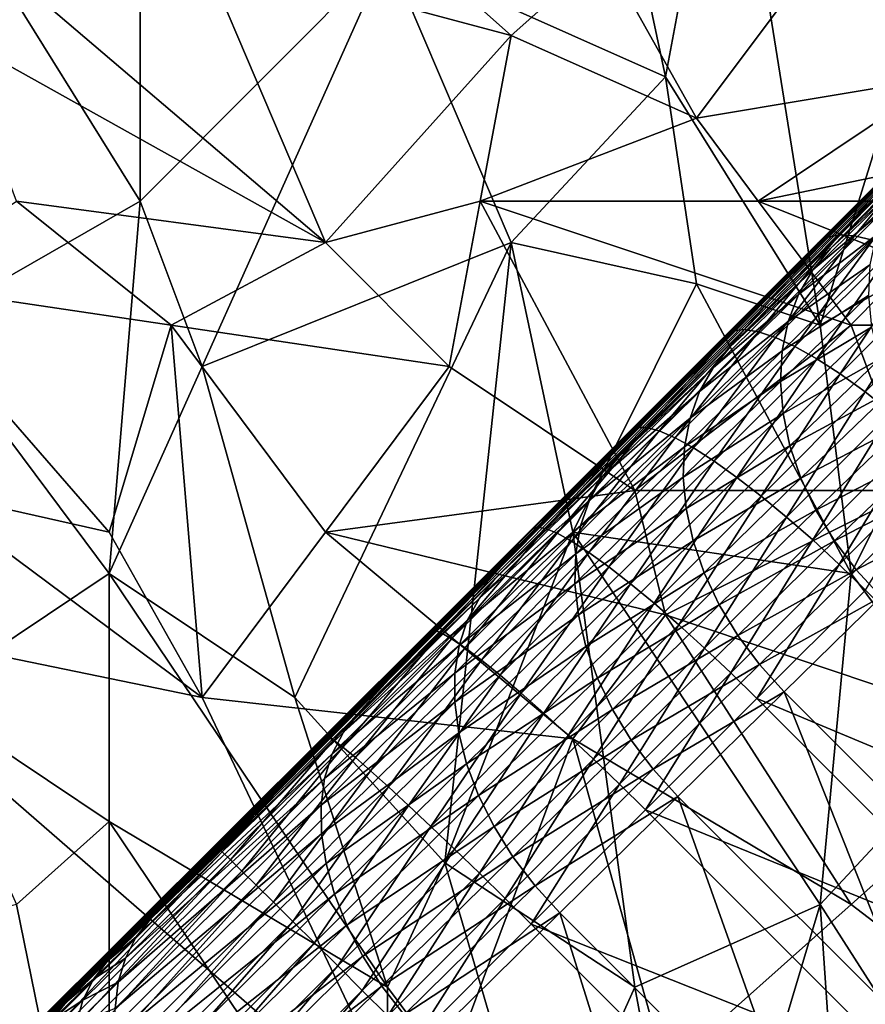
# Model space of a CAD drawing. Extents: x -0.3 to 0.3, y -0.266 to 0.266.
# Tile 302 of 430: x 0.081 to 0.117, y 0.078 to 0.12. Entities that reach past the tile are written whole.
import ezdxf

# ---------------------------------------------------------------- set-up
doc = ezdxf.new("R2010")
doc.units = 0

msp = doc.modelspace()

# ---------------------------------------------------------------- linework, layer by layer
for points in [[(0.062422, 0.058292, 0.651207), (0.098325, 0.094278, 0.707415), (0.153116, 0.149106, 0.661847)], [(0.071184, 0.066945, 0.641935), (0.062422, 0.058292, 0.651207), (0.153116, 0.149106, 0.661847)], [(0.073212, 0.068952, 0.639939), (0.071184, 0.066945, 0.641935), (0.153116, 0.149106, 0.661847)], [(0.0752, 0.070919, 0.637953), (0.073212, 0.068952, 0.639939), (0.153116, 0.149106, 0.661847)], [(0.077147, 0.072845, 0.635977), (0.0752, 0.070919, 0.637953), (0.153116, 0.149106, 0.661847)], [(0.079052, 0.07473, 0.634012), (0.077147, 0.072845, 0.635977), (0.153116, 0.149106, 0.661847)], [(0.080917, 0.076574, 0.63206), (0.079052, 0.07473, 0.634012), (0.153116, 0.149106, 0.661847)], [(0.082743, 0.078379, 0.630117), (0.080917, 0.076574, 0.63206), (0.153116, 0.149106, 0.661847)], [(0.08453, 0.080147, 0.628184), (0.082743, 0.078379, 0.630117), (0.153116, 0.149106, 0.661847)], [(0.086383, 0.081978, 0.626145), (0.08453, 0.080147, 0.628184), (0.153116, 0.149106, 0.661847)], [(0.095263, 0.09075, 0.615906), (0.086383, 0.081978, 0.626145), (0.153116, 0.149106, 0.661847)], [(0.101113, 0.096522, 0.608537), (0.095263, 0.09075, 0.615906), (0.153116, 0.149106, 0.661847)], [(0.098325, 0.094278, 0.707415), (0.129371, 0.12534, 0.693811), (0.153116, 0.149106, 0.661847)], [(0.106393, 0.101728, 0.601386), (0.101113, 0.096522, 0.608537), (0.153116, 0.149106, 0.661847)], [(0.111163, 0.106424, 0.594416), (0.106393, 0.101728, 0.601386), (0.153116, 0.149106, 0.661847)], [(0.153116, 0.149106, 0.661847), (0.115452, 0.110642, 0.587633), (0.111163, 0.106424, 0.594416)], [(0.153116, 0.149106, 0.661847), (0.119289, 0.114409, 0.58104), (0.115452, 0.110642, 0.587633)], [(0.202647, 0.143044, 0.584312), (0.167234, 0.106822, 0.684081), (0.089653, 0.029259, 0.659767)], [(0.202647, 0.143044, 0.584312), (0.089653, 0.029259, 0.659767), (0.10117, 0.040994, 0.639939)], [(0.202647, 0.143044, 0.584312), (0.10117, 0.040994, 0.639939), (0.103137, 0.042982, 0.637953)], [(0.202647, 0.143044, 0.584312), (0.103137, 0.042982, 0.637953), (0.105063, 0.044929, 0.635977)], [(0.202647, 0.143044, 0.584312), (0.105063, 0.044929, 0.635977), (0.106947, 0.046834, 0.634012)], [(0.202647, 0.143044, 0.584312), (0.106947, 0.046834, 0.634012), (0.108791, 0.048699, 0.63206)], [(0.202647, 0.143044, 0.584312), (0.108791, 0.048699, 0.63206), (0.110597, 0.050525, 0.630117)], [(0.202647, 0.143044, 0.584312), (0.110597, 0.050525, 0.630117), (0.112365, 0.052313, 0.628184)], [(0.202647, 0.143044, 0.584312), (0.112365, 0.052313, 0.628184), (0.114196, 0.054165, 0.626145)], [(0.202647, 0.143044, 0.584312), (0.114196, 0.054165, 0.626145), (0.122968, 0.063045, 0.615906)], [(0.111042, 0.132125, 0.76699), (0.105756, 0.130356, 0.766397), (0.108399, 0.117973, 0.76665)], [(0.108399, 0.117973, 0.76665), (0.115006, 0.107359, 0.767341), (0.111042, 0.132125, 0.76699)], [(0.115006, 0.107359, 0.767341), (0.121613, 0.128587, 0.768198), (0.111042, 0.132125, 0.76699)], [(0.108399, 0.117973, 0.76665), (0.105756, 0.130356, 0.766397), (0.096507, 0.12328, 0.765375)], [(0.115006, 0.107359, 0.767341), (0.124256, 0.112666, 0.768424), (0.121613, 0.128587, 0.768198)], [(0.085935, 0.126818, 0.764172), (0.079328, 0.12328, 0.763384), (0.085935, 0.112666, 0.764222)], [(0.085935, 0.112666, 0.764222), (0.096507, 0.12328, 0.765375), (0.085935, 0.126818, 0.764172)], [(0.101792, 0.119742, 0.710374), (0.088578, 0.12328, 0.710413), (0.093864, 0.126818, 0.710865)], [(0.105756, 0.12328, 0.710731), (0.101792, 0.119742, 0.710374), (0.093864, 0.126818, 0.710865)], [(0.115006, 0.12328, 0.710762), (0.121613, 0.126818, 0.711023), (0.120292, 0.117973, 0.710269)], [(0.098325, 0.094278, 0.707415), (0.114887, 0.110845, 0.702836), (0.129371, 0.12534, 0.693811)], [(0.114887, 0.110845, 0.702836), (0.122371, 0.118334, 0.698878), (0.129371, 0.12534, 0.693811)], [(0.076685, 0.107359, 0.763164), (0.085935, 0.112666, 0.764222), (0.079328, 0.12328, 0.763384)], [(0.078007, 0.119742, 0.710002), (0.079328, 0.12328, 0.71025), (0.093864, 0.110897, 0.709713)], [(0.093864, 0.110897, 0.709713), (0.079328, 0.12328, 0.71025), (0.088578, 0.12328, 0.710413)], [(0.088578, 0.10559, 0.764497), (0.096507, 0.12328, 0.765375), (0.085935, 0.112666, 0.764222)], [(0.093864, 0.110897, 0.709713), (0.088578, 0.12328, 0.710413), (0.101792, 0.119742, 0.710374)], [(0.088578, 0.10559, 0.764497), (0.101792, 0.110897, 0.765897), (0.096507, 0.12328, 0.765375)], [(0.101792, 0.110897, 0.765897), (0.108399, 0.117973, 0.76665), (0.096507, 0.12328, 0.765375)], [(0.101792, 0.119742, 0.710374), (0.105756, 0.12328, 0.710731), (0.109721, 0.116204, 0.710161)], [(0.115006, 0.12328, 0.710762), (0.109721, 0.116204, 0.710161), (0.105756, 0.12328, 0.710731)], [(0.120292, 0.117973, 0.710269), (0.109721, 0.116204, 0.710161), (0.115006, 0.12328, 0.710762)], [(0.08065, 0.112666, 0.709669), (0.078007, 0.119742, 0.710002), (0.093864, 0.110897, 0.709713)], [(0.100471, 0.112666, 0.709868), (0.093864, 0.110897, 0.709713), (0.101792, 0.119742, 0.710374)], [(0.100471, 0.112666, 0.709868), (0.101792, 0.119742, 0.710374), (0.109721, 0.116204, 0.710161)], [(0.114887, 0.110845, 0.702836), (0.118692, 0.114652, 0.700995), (0.122371, 0.118334, 0.698878)], [(0.101792, 0.110897, 0.765897), (0.109721, 0.109128, 0.766768), (0.108399, 0.117973, 0.76665)], [(0.108399, 0.117973, 0.76665), (0.109721, 0.109128, 0.766768), (0.115006, 0.107359, 0.767341)], [(0.112363, 0.112666, 0.709921), (0.109721, 0.116204, 0.710161), (0.120292, 0.117973, 0.710269)], [(0.112363, 0.112666, 0.709921), (0.120292, 0.117973, 0.710269), (0.129542, 0.116204, 0.709996)], [(0.100471, 0.112666, 0.709868), (0.109721, 0.116204, 0.710161), (0.112363, 0.112666, 0.709921)], [(0.112363, 0.112666, 0.709921), (0.129542, 0.116204, 0.709996), (0.130863, 0.112666, 0.709759)], [(0.115813, 0.11122, 0.705803), (0.119144, 0.114973, 0.702463), (0.115281, 0.111107, 0.704332)], [(0.115281, 0.111107, 0.704332), (0.119144, 0.114973, 0.702463), (0.118692, 0.114652, 0.700995)], [(0.116474, 0.111181, 0.707223), (0.119734, 0.115143, 0.703906), (0.115813, 0.11122, 0.705803)], [(0.115813, 0.11122, 0.705803), (0.119734, 0.115143, 0.703906), (0.119144, 0.114973, 0.702463)], [(0.117254, 0.110992, 0.708568), (0.120452, 0.11516, 0.705299), (0.116474, 0.111181, 0.707223)], [(0.116474, 0.111181, 0.707223), (0.120452, 0.11516, 0.705299), (0.119734, 0.115143, 0.703906)], [(0.115281, 0.111107, 0.704332), (0.118692, 0.114652, 0.700995), (0.114887, 0.110845, 0.702836)], [(0.118495, 0.113461, 0.580075), (0.115452, 0.110642, 0.587633), (0.119289, 0.114409, 0.58104)], [(0.11786, 0.112384, 0.579126), (0.114688, 0.109723, 0.586617), (0.118495, 0.113461, 0.580075)], [(0.118495, 0.113461, 0.580075), (0.114688, 0.109723, 0.586617), (0.115452, 0.110642, 0.587633)], [(0.075364, 0.109128, 0.70951), (0.08065, 0.112666, 0.709669), (0.087257, 0.107359, 0.709523)], [(0.076685, 0.107359, 0.763164), (0.084614, 0.096745, 0.764065), (0.085935, 0.112666, 0.764222)], [(0.087257, 0.107359, 0.709523), (0.08065, 0.112666, 0.709669), (0.093864, 0.110897, 0.709713)], [(0.084614, 0.096745, 0.764065), (0.088578, 0.10559, 0.764497), (0.085935, 0.112666, 0.764222)], [(0.093864, 0.110897, 0.709713), (0.100471, 0.112666, 0.709868), (0.099149, 0.10559, 0.709554)], [(0.107078, 0.100283, 0.709441), (0.099149, 0.10559, 0.709554), (0.100471, 0.112666, 0.709868)], [(0.100471, 0.112666, 0.709868), (0.112363, 0.112666, 0.709921), (0.116328, 0.107359, 0.709654)], [(0.107078, 0.100283, 0.709441), (0.100471, 0.112666, 0.709868), (0.116328, 0.107359, 0.709654)], [(0.125577, 0.107359, 0.709595), (0.112363, 0.112666, 0.709921), (0.130863, 0.112666, 0.709759)], [(0.116328, 0.107359, 0.709654), (0.112363, 0.112666, 0.709921), (0.125577, 0.107359, 0.709595)], [(0.116328, 0.096745, 0.767405), (0.124256, 0.112666, 0.768424), (0.115006, 0.107359, 0.767341)], [(0.121613, 0.089669, 0.767942), (0.124256, 0.112666, 0.768424), (0.116328, 0.096745, 0.767405)], [(0.117398, 0.111199, 0.578212), (0.114082, 0.108675, 0.585618), (0.11786, 0.112384, 0.579126)], [(0.11786, 0.112384, 0.579126), (0.114082, 0.108675, 0.585618), (0.114688, 0.109723, 0.586617)], [(0.112368, 0.107074, 0.708855), (0.115813, 0.11122, 0.705803), (0.111761, 0.107168, 0.707413)], [(0.111761, 0.107168, 0.707413), (0.115813, 0.11122, 0.705803), (0.115281, 0.111107, 0.704332)], [(0.112368, 0.107074, 0.708855), (0.116474, 0.111181, 0.707223), (0.115813, 0.11122, 0.705803)], [(0.113094, 0.106832, 0.710221), (0.116474, 0.111181, 0.707223), (0.112368, 0.107074, 0.708855)], [(0.113094, 0.106832, 0.710221), (0.117254, 0.110992, 0.708568), (0.116474, 0.111181, 0.707223)], [(0.117129, 0.109935, 0.577351), (0.113645, 0.107515, 0.584655), (0.117398, 0.111199, 0.578212)], [(0.117398, 0.111199, 0.578212), (0.113645, 0.107515, 0.584655), (0.114082, 0.108675, 0.585618)], [(0.099149, 0.10559, 0.709554), (0.087257, 0.107359, 0.709523), (0.093864, 0.110897, 0.709713)], [(0.092542, 0.091438, 0.764859), (0.101792, 0.110897, 0.765897), (0.088578, 0.10559, 0.764497)], [(0.098961, 0.084362, 0.765461), (0.101792, 0.110897, 0.765897), (0.092542, 0.091438, 0.764859)], [(0.098325, 0.094278, 0.707415), (0.106881, 0.102836, 0.705686), (0.114887, 0.110845, 0.702836)], [(0.098961, 0.084362, 0.765461), (0.104435, 0.098514, 0.766122), (0.101792, 0.110897, 0.765897)], [(0.104435, 0.098514, 0.766122), (0.109721, 0.109128, 0.766768), (0.101792, 0.110897, 0.765897)], [(0.106881, 0.102836, 0.705686), (0.110952, 0.106908, 0.7044), (0.114887, 0.110845, 0.702836)], [(0.111287, 0.107112, 0.70592), (0.114887, 0.110845, 0.702836), (0.110952, 0.106908, 0.7044)], [(0.111761, 0.107168, 0.707413), (0.115281, 0.111107, 0.704332), (0.111287, 0.107112, 0.70592)], [(0.111287, 0.107112, 0.70592), (0.115281, 0.111107, 0.704332), (0.114887, 0.110845, 0.702836)], [(0.11393, 0.106446, 0.711487), (0.117254, 0.110992, 0.708568), (0.113094, 0.106832, 0.710221)], [(0.11393, 0.106446, 0.711487), (0.118138, 0.110654, 0.709815), (0.117254, 0.110992, 0.708568)], [(0.114688, 0.109723, 0.586617), (0.111163, 0.106424, 0.594416), (0.115452, 0.110642, 0.587633)], [(0.11486, 0.105922, 0.712632), (0.118138, 0.110654, 0.709815), (0.11393, 0.106446, 0.711487)], [(0.11486, 0.105922, 0.712632), (0.119112, 0.110175, 0.710942), (0.118138, 0.110654, 0.709815)], [(0.117068, 0.108619, 0.576562), (0.113386, 0.106265, 0.583742), (0.117129, 0.109935, 0.577351)], [(0.117129, 0.109935, 0.577351), (0.113386, 0.106265, 0.583742), (0.113645, 0.107515, 0.584655)], [(0.115868, 0.105271, 0.713636), (0.119112, 0.110175, 0.710942), (0.11486, 0.105922, 0.712632)], [(0.115868, 0.105271, 0.713636), (0.120158, 0.109562, 0.711931), (0.119112, 0.110175, 0.710942)], [(0.114082, 0.108675, 0.585618), (0.110429, 0.105535, 0.593353), (0.114688, 0.109723, 0.586617)], [(0.114688, 0.109723, 0.586617), (0.110429, 0.105535, 0.593353), (0.111163, 0.106424, 0.594416)], [(0.116937, 0.104502, 0.714482), (0.120158, 0.109562, 0.711931), (0.115868, 0.105271, 0.713636)], [(0.116937, 0.104502, 0.714482), (0.12126, 0.108826, 0.712764), (0.120158, 0.109562, 0.711931)], [(0.076685, 0.100283, 0.709337), (0.075364, 0.109128, 0.70951), (0.084614, 0.098514, 0.709329)], [(0.084614, 0.098514, 0.709329), (0.075364, 0.109128, 0.70951), (0.087257, 0.107359, 0.709523)], [(0.104435, 0.098514, 0.766122), (0.116328, 0.096745, 0.767405), (0.109721, 0.109128, 0.766768)], [(0.109721, 0.109128, 0.766768), (0.116328, 0.096745, 0.767405), (0.115006, 0.107359, 0.767341)], [(0.113645, 0.107515, 0.584655), (0.109852, 0.104516, 0.592308), (0.114082, 0.108675, 0.585618)], [(0.114082, 0.108675, 0.585618), (0.109852, 0.104516, 0.592308), (0.110429, 0.105535, 0.593353)], [(0.117209, 0.107271, 0.575856), (0.11331, 0.104947, 0.582897), (0.117068, 0.108619, 0.576562)], [(0.117068, 0.108619, 0.576562), (0.11331, 0.104947, 0.582897), (0.113386, 0.106265, 0.583742)], [(0.118049, 0.10363, 0.715156), (0.12126, 0.108826, 0.712764), (0.116937, 0.104502, 0.714482)], [(0.076685, 0.091438, 0.763248), (0.084614, 0.096745, 0.764065), (0.076685, 0.107359, 0.763164)], [(0.088578, 0.091438, 0.709277), (0.084614, 0.098514, 0.709329), (0.087257, 0.107359, 0.709523)], [(0.087257, 0.107359, 0.709523), (0.099149, 0.10559, 0.709554), (0.093864, 0.098514, 0.709364)], [(0.088578, 0.091438, 0.709277), (0.087257, 0.107359, 0.709523), (0.093864, 0.098514, 0.709364)], [(0.116328, 0.107359, 0.709654), (0.11897, 0.100283, 0.709441), (0.107078, 0.100283, 0.709441)], [(0.113386, 0.106265, 0.583742), (0.109443, 0.103384, 0.591298), (0.113645, 0.107515, 0.584655)], [(0.113645, 0.107515, 0.584655), (0.109443, 0.103384, 0.591298), (0.109852, 0.104516, 0.592308)], [(0.11897, 0.100283, 0.709441), (0.116328, 0.107359, 0.709654), (0.125577, 0.107359, 0.709595)], [(0.107577, 0.102982, 0.708735), (0.111287, 0.107112, 0.70592), (0.107159, 0.102983, 0.707224)], [(0.107159, 0.102983, 0.707224), (0.111287, 0.107112, 0.70592), (0.110952, 0.106908, 0.7044)], [(0.108129, 0.102834, 0.710195), (0.111761, 0.107168, 0.707413), (0.107577, 0.102982, 0.708735)], [(0.107577, 0.102982, 0.708735), (0.111761, 0.107168, 0.707413), (0.111287, 0.107112, 0.70592)], [(0.108129, 0.102834, 0.710195), (0.112368, 0.107074, 0.708855), (0.111761, 0.107168, 0.707413)], [(0.108804, 0.102541, 0.711577), (0.112368, 0.107074, 0.708855), (0.108129, 0.102834, 0.710195)], [(0.108804, 0.102541, 0.711577), (0.113094, 0.106832, 0.710221), (0.112368, 0.107074, 0.708855)], [(0.117209, 0.107271, 0.575856), (0.113419, 0.103582, 0.582134), (0.11331, 0.104947, 0.582897)], [(0.117544, 0.105909, 0.575243), (0.113419, 0.103582, 0.582134), (0.117209, 0.107271, 0.575856)], [(0.167234, 0.106822, 0.684081), (0.139125, 0.078735, 0.7044), (0.089653, 0.029259, 0.659767)], [(0.107159, 0.102983, 0.707224), (0.110952, 0.106908, 0.7044), (0.106881, 0.102836, 0.705686)], [(0.109592, 0.102107, 0.712858), (0.113094, 0.106832, 0.710221), (0.108804, 0.102541, 0.711577)], [(0.109592, 0.102107, 0.712858), (0.11393, 0.106446, 0.711487), (0.113094, 0.106832, 0.710221)], [(0.110429, 0.105535, 0.593353), (0.106393, 0.101728, 0.601386), (0.111163, 0.106424, 0.594416)], [(0.11331, 0.104947, 0.582897), (0.109209, 0.102159, 0.590342), (0.113386, 0.106265, 0.583742)], [(0.113386, 0.106265, 0.583742), (0.109209, 0.102159, 0.590342), (0.109443, 0.103384, 0.591298)], [(0.110478, 0.101541, 0.714016), (0.11393, 0.106446, 0.711487), (0.109592, 0.102107, 0.712858)], [(0.110478, 0.101541, 0.714016), (0.11486, 0.105922, 0.712632), (0.11393, 0.106446, 0.711487)], [(0.111448, 0.100851, 0.715032), (0.11486, 0.105922, 0.712632), (0.110478, 0.101541, 0.714016)], [(0.111448, 0.100851, 0.715032), (0.115868, 0.105271, 0.713636), (0.11486, 0.105922, 0.712632)], [(0.117544, 0.105909, 0.575243), (0.113712, 0.102197, 0.581467), (0.113419, 0.103582, 0.582134)], [(0.118057, 0.104549, 0.574731), (0.113712, 0.102197, 0.581467), (0.117544, 0.105909, 0.575243)], [(0.084614, 0.096745, 0.764065), (0.092542, 0.091438, 0.764859), (0.088578, 0.10559, 0.764497)], [(0.093864, 0.098514, 0.709364), (0.099149, 0.10559, 0.709554), (0.107078, 0.100283, 0.709441)], [(0.109852, 0.104516, 0.592308), (0.105689, 0.100868, 0.600278), (0.110429, 0.105535, 0.593353)], [(0.110429, 0.105535, 0.593353), (0.105689, 0.100868, 0.600278), (0.106393, 0.101728, 0.601386)], [(0.112486, 0.100051, 0.715889), (0.115868, 0.105271, 0.713636), (0.111448, 0.100851, 0.715032)], [(0.112486, 0.100051, 0.715889), (0.116937, 0.104502, 0.714482), (0.115868, 0.105271, 0.713636)], [(0.113419, 0.103582, 0.582134), (0.109153, 0.100861, 0.589456), (0.11331, 0.104947, 0.582897)], [(0.11331, 0.104947, 0.582897), (0.109153, 0.100861, 0.589456), (0.109209, 0.102159, 0.590342)], [(0.109443, 0.103384, 0.591298), (0.105142, 0.099878, 0.599189), (0.109852, 0.104516, 0.592308)], [(0.109852, 0.104516, 0.592308), (0.105142, 0.099878, 0.599189), (0.105689, 0.100868, 0.600278)], [(0.113572, 0.099153, 0.71657), (0.116937, 0.104502, 0.714482), (0.112486, 0.100051, 0.715889)], [(0.113572, 0.099153, 0.71657), (0.118049, 0.10363, 0.715156), (0.116937, 0.104502, 0.714482)], [(0.118057, 0.104549, 0.574731), (0.114182, 0.100812, 0.580906), (0.113712, 0.102197, 0.581467)], [(0.118735, 0.103212, 0.574326), (0.114182, 0.100812, 0.580906), (0.118057, 0.104549, 0.574731)], [(0.113419, 0.103582, 0.582134), (0.109277, 0.099514, 0.588655), (0.109153, 0.100861, 0.589456)], [(0.113712, 0.102197, 0.581467), (0.109277, 0.099514, 0.588655), (0.113419, 0.103582, 0.582134)], [(0.114689, 0.098173, 0.717065), (0.118049, 0.10363, 0.715156), (0.113572, 0.099153, 0.71657)], [(0.114689, 0.098173, 0.717065), (0.119184, 0.102668, 0.715645), (0.118049, 0.10363, 0.715156)], [(0.109209, 0.102159, 0.590342), (0.104762, 0.098774, 0.598138), (0.109443, 0.103384, 0.591298)], [(0.109443, 0.103384, 0.591298), (0.104762, 0.098774, 0.598138), (0.105142, 0.099878, 0.599189)], [(0.118735, 0.103212, 0.574326), (0.114822, 0.099452, 0.580461), (0.114182, 0.100812, 0.580906)], [(0.119565, 0.101919, 0.574035), (0.114822, 0.099452, 0.580461), (0.118735, 0.103212, 0.574326)], [(0.098325, 0.094278, 0.707415), (0.102674, 0.098627, 0.706692), (0.106881, 0.102836, 0.705686)], [(0.102895, 0.098718, 0.708243), (0.106881, 0.102836, 0.705686), (0.102674, 0.098627, 0.706692)], [(0.103259, 0.098663, 0.709768), (0.107159, 0.102983, 0.707224), (0.102895, 0.098718, 0.708243)], [(0.102895, 0.098718, 0.708243), (0.107159, 0.102983, 0.707224), (0.106881, 0.102836, 0.705686)], [(0.103259, 0.098663, 0.709768), (0.107577, 0.102982, 0.708735), (0.107159, 0.102983, 0.707224)], [(0.103757, 0.098461, 0.71124), (0.107577, 0.102982, 0.708735), (0.103259, 0.098663, 0.709768)], [(0.103757, 0.098461, 0.71124), (0.108129, 0.102834, 0.710195), (0.107577, 0.102982, 0.708735)], [(0.104382, 0.098118, 0.712634), (0.108129, 0.102834, 0.710195), (0.103757, 0.098461, 0.71124)], [(0.104382, 0.098118, 0.712634), (0.108804, 0.102541, 0.711577), (0.108129, 0.102834, 0.710195)], [(0.105123, 0.097637, 0.713926), (0.108804, 0.102541, 0.711577), (0.104382, 0.098118, 0.712634)], [(0.105123, 0.097637, 0.713926), (0.109592, 0.102107, 0.712858), (0.108804, 0.102541, 0.711577)], [(0.115818, 0.097127, 0.717366), (0.119184, 0.102668, 0.715645), (0.114689, 0.098173, 0.717065)], [(0.115818, 0.097127, 0.717366), (0.120324, 0.101633, 0.715942), (0.119184, 0.102668, 0.715645)], [(0.109153, 0.100861, 0.589456), (0.104554, 0.097575, 0.597143), (0.109209, 0.102159, 0.590342)], [(0.109209, 0.102159, 0.590342), (0.104554, 0.097575, 0.597143), (0.104762, 0.098774, 0.598138)], [(0.105967, 0.097029, 0.715095), (0.109592, 0.102107, 0.712858), (0.105123, 0.097637, 0.713926)], [(0.105967, 0.097029, 0.715095), (0.110478, 0.101541, 0.714016), (0.109592, 0.102107, 0.712858)], [(0.113712, 0.102197, 0.581467), (0.109578, 0.09814, 0.587952), (0.109277, 0.099514, 0.588655)], [(0.114182, 0.100812, 0.580906), (0.109578, 0.09814, 0.587952), (0.113712, 0.102197, 0.581467)], [(0.119565, 0.101919, 0.574035), (0.115617, 0.098138, 0.580138), (0.114822, 0.099452, 0.580461)], [(0.12053, 0.100691, 0.573862), (0.115617, 0.098138, 0.580138), (0.119565, 0.101919, 0.574035)], [(0.105689, 0.100868, 0.600278), (0.101113, 0.096522, 0.608537), (0.106393, 0.101728, 0.601386)], [(0.1069, 0.096303, 0.716119), (0.110478, 0.101541, 0.714016), (0.105967, 0.097029, 0.715095)], [(0.1069, 0.096303, 0.716119), (0.111448, 0.100851, 0.715032), (0.110478, 0.101541, 0.714016)], [(0.116939, 0.096034, 0.717467), (0.120324, 0.101633, 0.715942), (0.115818, 0.097127, 0.717366)], [(0.105142, 0.099878, 0.599189), (0.100438, 0.095692, 0.607389), (0.105689, 0.100868, 0.600278)], [(0.105689, 0.100868, 0.600278), (0.100438, 0.095692, 0.607389), (0.101113, 0.096522, 0.608537)], [(0.109277, 0.099514, 0.588655), (0.104524, 0.096303, 0.59622), (0.109153, 0.100861, 0.589456)], [(0.109153, 0.100861, 0.589456), (0.104524, 0.096303, 0.59622), (0.104554, 0.097575, 0.597143)], [(0.107906, 0.095471, 0.716983), (0.111448, 0.100851, 0.715032), (0.1069, 0.096303, 0.716119)], [(0.107906, 0.095471, 0.716983), (0.112486, 0.100051, 0.715889), (0.111448, 0.100851, 0.715032)], [(0.114182, 0.100812, 0.580906), (0.110052, 0.096762, 0.58736), (0.109578, 0.09814, 0.587952)], [(0.114822, 0.099452, 0.580461), (0.110052, 0.096762, 0.58736), (0.114182, 0.100812, 0.580906)], [(0.12053, 0.100691, 0.573862), (0.116553, 0.096891, 0.579943), (0.115617, 0.098138, 0.580138)], [(0.121606, 0.099544, 0.573808), (0.116553, 0.096891, 0.579943), (0.12053, 0.100691, 0.573862)], [(0.0714, 0.094976, 0.70927), (0.076685, 0.100283, 0.709337), (0.088578, 0.091438, 0.709277)], [(0.088578, 0.091438, 0.709277), (0.076685, 0.100283, 0.709337), (0.084614, 0.098514, 0.709329)], [(0.093864, 0.098514, 0.709364), (0.107078, 0.100283, 0.709441), (0.108399, 0.094976, 0.70936)], [(0.108399, 0.094976, 0.70936), (0.107078, 0.100283, 0.709441), (0.11897, 0.100283, 0.709441)], [(0.108399, 0.094976, 0.70936), (0.11897, 0.100283, 0.709441), (0.124256, 0.089669, 0.709329)], [(0.104762, 0.098774, 0.598138), (0.099921, 0.094731, 0.606261), (0.105142, 0.099878, 0.599189)], [(0.105142, 0.099878, 0.599189), (0.099921, 0.094731, 0.606261), (0.100438, 0.095692, 0.607389)], [(0.108967, 0.094548, 0.71767), (0.112486, 0.100051, 0.715889), (0.107906, 0.095471, 0.716983)], [(0.108967, 0.094548, 0.71767), (0.113572, 0.099153, 0.71657), (0.112486, 0.100051, 0.715889)], [(0.109277, 0.099514, 0.588655), (0.10467, 0.094978, 0.595385), (0.104524, 0.096303, 0.59622)], [(0.109578, 0.09814, 0.587952), (0.10467, 0.094978, 0.595385), (0.109277, 0.099514, 0.588655)], [(0.114822, 0.099452, 0.580461), (0.11069, 0.095405, 0.586888), (0.110052, 0.096762, 0.58736)], [(0.115617, 0.098138, 0.580138), (0.11069, 0.095405, 0.586888), (0.114822, 0.099452, 0.580461)], [(0.121606, 0.099544, 0.573808), (0.117615, 0.095735, 0.57988), (0.116553, 0.096891, 0.579943)], [(0.110066, 0.09355, 0.71817), (0.113572, 0.099153, 0.71657), (0.108967, 0.094548, 0.71767)], [(0.110066, 0.09355, 0.71817), (0.114689, 0.098173, 0.717065), (0.113572, 0.099153, 0.71657)], [(0.104435, 0.089669, 0.70931), (0.088578, 0.091438, 0.709277), (0.093864, 0.098514, 0.709364)], [(0.104435, 0.089669, 0.70931), (0.093864, 0.098514, 0.709364), (0.108399, 0.094976, 0.70936)], [(0.098493, 0.094315, 0.708975), (0.102674, 0.098627, 0.706692), (0.098325, 0.094278, 0.707415)], [(0.098803, 0.094206, 0.710508), (0.102895, 0.098718, 0.708243), (0.098493, 0.094315, 0.708975)], [(0.098493, 0.094315, 0.708975), (0.102895, 0.098718, 0.708243), (0.102674, 0.098627, 0.706692)], [(0.098803, 0.094206, 0.710508), (0.103259, 0.098663, 0.709768), (0.102895, 0.098718, 0.708243)], [(0.099249, 0.093953, 0.711989), (0.103259, 0.098663, 0.709768), (0.098803, 0.094206, 0.710508)], [(0.107078, 0.079054, 0.766273), (0.104435, 0.098514, 0.766122), (0.098961, 0.084362, 0.765461)], [(0.099249, 0.093953, 0.711989), (0.103757, 0.098461, 0.71124), (0.103259, 0.098663, 0.709768)], [(0.104554, 0.097575, 0.597143), (0.099569, 0.093655, 0.605171), (0.104762, 0.098774, 0.598138)], [(0.104762, 0.098774, 0.598138), (0.099569, 0.093655, 0.605171), (0.099921, 0.094731, 0.606261)], [(0.115006, 0.082592, 0.767139), (0.116328, 0.096745, 0.767405), (0.104435, 0.098514, 0.766122)], [(0.104435, 0.098514, 0.766122), (0.107078, 0.079054, 0.766273), (0.115006, 0.082592, 0.767139)], [(0.099826, 0.093561, 0.713391), (0.103757, 0.098461, 0.71124), (0.099249, 0.093953, 0.711989)], [(0.099826, 0.093561, 0.713391), (0.104382, 0.098118, 0.712634), (0.103757, 0.098461, 0.71124)], [(0.100521, 0.093036, 0.714691), (0.104382, 0.098118, 0.712634), (0.099826, 0.093561, 0.713391)], [(0.100521, 0.093036, 0.714691), (0.105123, 0.097637, 0.713926), (0.104382, 0.098118, 0.712634)], [(0.109578, 0.09814, 0.587952), (0.104991, 0.093623, 0.594654), (0.10467, 0.094978, 0.595385)], [(0.110052, 0.096762, 0.58736), (0.104991, 0.093623, 0.594654), (0.109578, 0.09814, 0.587952)], [(0.111184, 0.092493, 0.718473), (0.114689, 0.098173, 0.717065), (0.110066, 0.09355, 0.71817)], [(0.115617, 0.098138, 0.580138), (0.111481, 0.094091, 0.586546), (0.11069, 0.095405, 0.586888)], [(0.111184, 0.092493, 0.718473), (0.115818, 0.097127, 0.717366), (0.114689, 0.098173, 0.717065)], [(0.116553, 0.096891, 0.579943), (0.111481, 0.094091, 0.586546), (0.115617, 0.098138, 0.580138)], [(0.104524, 0.096303, 0.59622), (0.099388, 0.092483, 0.604139), (0.104554, 0.097575, 0.597143)], [(0.104554, 0.097575, 0.597143), (0.099388, 0.092483, 0.604139), (0.099569, 0.093655, 0.605171)], [(0.101325, 0.092386, 0.715866), (0.105123, 0.097637, 0.713926), (0.100521, 0.093036, 0.714691)], [(0.101325, 0.092386, 0.715866), (0.105967, 0.097029, 0.715095), (0.105123, 0.097637, 0.713926)], [(0.102222, 0.091624, 0.716897), (0.105967, 0.097029, 0.715095), (0.101325, 0.092386, 0.715866)], [(0.102222, 0.091624, 0.716897), (0.1069, 0.096303, 0.716119), (0.105967, 0.097029, 0.715095)], [(0.112301, 0.091397, 0.718575), (0.115818, 0.097127, 0.717366), (0.111184, 0.092493, 0.718473)], [(0.116553, 0.096891, 0.579943), (0.112412, 0.092842, 0.586338), (0.111481, 0.094091, 0.586546)], [(0.112301, 0.091397, 0.718575), (0.116939, 0.096034, 0.717467), (0.115818, 0.097127, 0.717366)], [(0.117615, 0.095735, 0.57988), (0.112412, 0.092842, 0.586338), (0.116553, 0.096891, 0.579943)], [(0.084614, 0.086131, 0.764053), (0.084614, 0.096745, 0.764065), (0.076685, 0.091438, 0.763248)], [(0.096507, 0.079054, 0.76519), (0.092542, 0.091438, 0.764859), (0.084614, 0.096745, 0.764065)], [(0.084614, 0.086131, 0.764053), (0.096507, 0.079054, 0.76519), (0.084614, 0.096745, 0.764065)], [(0.100438, 0.095692, 0.607389), (0.095263, 0.09075, 0.615906), (0.101113, 0.096522, 0.608537)], [(0.110052, 0.096762, 0.58736), (0.105482, 0.092262, 0.594037), (0.104991, 0.093623, 0.594654)], [(0.11069, 0.095405, 0.586888), (0.105482, 0.092262, 0.594037), (0.110052, 0.096762, 0.58736)], [(0.115006, 0.082592, 0.767139), (0.121613, 0.089669, 0.767942), (0.116328, 0.096745, 0.767405)], [(0.10467, 0.094978, 0.595385), (0.099383, 0.091235, 0.603182), (0.104524, 0.096303, 0.59622)], [(0.104524, 0.096303, 0.59622), (0.099383, 0.091235, 0.603182), (0.099388, 0.092483, 0.604139)], [(0.103197, 0.090762, 0.717765), (0.1069, 0.096303, 0.716119), (0.102222, 0.091624, 0.716897)], [(0.103197, 0.090762, 0.717765), (0.107906, 0.095471, 0.716983), (0.1069, 0.096303, 0.716119)], [(0.112301, 0.091397, 0.718575), (0.128252, 0.084721, 0.717467), (0.116939, 0.096034, 0.717467)], [(0.099921, 0.094731, 0.606261), (0.094622, 0.089952, 0.614716), (0.100438, 0.095692, 0.607389)], [(0.100438, 0.095692, 0.607389), (0.094622, 0.089952, 0.614716), (0.095263, 0.09075, 0.615906)], [(0.117615, 0.095735, 0.57988), (0.113466, 0.091681, 0.586268), (0.112412, 0.092842, 0.586338)], [(0.117615, 0.095735, 0.57988), (0.123899, 0.081249, 0.586268), (0.113466, 0.091681, 0.586268)], [(0.104235, 0.089816, 0.718457), (0.107906, 0.095471, 0.716983), (0.103197, 0.090762, 0.717765)], [(0.104235, 0.089816, 0.718457), (0.108967, 0.094548, 0.71767), (0.107906, 0.095471, 0.716983)], [(0.11069, 0.095405, 0.586888), (0.106133, 0.090918, 0.593546), (0.105482, 0.092262, 0.594037)], [(0.111481, 0.094091, 0.586546), (0.106133, 0.090918, 0.593546), (0.11069, 0.095405, 0.586888)], [(0.081971, 0.071978, 0.70921), (0.063471, 0.093207, 0.709253), (0.0714, 0.094976, 0.70927)], [(0.097828, 0.071978, 0.709221), (0.0714, 0.094976, 0.70927), (0.088578, 0.091438, 0.709277)], [(0.081971, 0.071978, 0.70921), (0.0714, 0.094976, 0.70927), (0.097828, 0.071978, 0.709221)], [(0.099569, 0.093655, 0.605171), (0.094137, 0.089023, 0.613546), (0.099921, 0.094731, 0.606261)], [(0.099921, 0.094731, 0.606261), (0.094137, 0.089023, 0.613546), (0.094622, 0.089952, 0.614716)], [(0.10467, 0.094978, 0.595385), (0.099552, 0.089933, 0.602317), (0.099383, 0.091235, 0.603182)], [(0.104991, 0.093623, 0.594654), (0.099552, 0.089933, 0.602317), (0.10467, 0.094978, 0.595385)], [(0.104435, 0.089669, 0.70931), (0.108399, 0.094976, 0.70936), (0.116328, 0.082592, 0.709292)], [(0.116328, 0.082592, 0.709292), (0.108399, 0.094976, 0.70936), (0.124256, 0.089669, 0.709329)], [(0.094207, 0.089611, 0.710954), (0.098493, 0.094315, 0.708975), (0.093949, 0.089771, 0.709416)], [(0.093949, 0.089771, 0.709416), (0.098493, 0.094315, 0.708975), (0.098325, 0.094278, 0.707415)], [(0.094207, 0.089611, 0.710954), (0.098803, 0.094206, 0.710508), (0.098493, 0.094315, 0.708975)], [(0.105316, 0.0888, 0.718959), (0.108967, 0.094548, 0.71767), (0.104235, 0.089816, 0.718457)], [(0.105316, 0.0888, 0.718959), (0.110066, 0.09355, 0.71817), (0.108967, 0.094548, 0.71767)], [(0.062422, 0.058292, 0.651207), (0.062621, 0.058686, 0.700992), (0.098325, 0.094278, 0.707415)], [(0.062621, 0.058686, 0.700992), (0.068134, 0.064199, 0.708), (0.098325, 0.094278, 0.707415)], [(0.068134, 0.064199, 0.708), (0.089149, 0.085101, 0.708), (0.098325, 0.094278, 0.707415)], [(0.089149, 0.085101, 0.708), (0.093833, 0.089786, 0.707851), (0.098325, 0.094278, 0.707415)], [(0.093949, 0.089771, 0.709416), (0.098325, 0.094278, 0.707415), (0.093833, 0.089786, 0.707851)], [(0.094605, 0.089308, 0.71244), (0.098803, 0.094206, 0.710508), (0.094207, 0.089611, 0.710954)], [(0.094605, 0.089308, 0.71244), (0.099249, 0.093953, 0.711989), (0.098803, 0.094206, 0.710508)], [(0.095134, 0.088869, 0.713846), (0.099249, 0.093953, 0.711989), (0.094605, 0.089308, 0.71244)], [(0.095134, 0.088869, 0.713846), (0.099826, 0.093561, 0.713391), (0.099249, 0.093953, 0.711989)], [(0.111481, 0.094091, 0.586546), (0.106934, 0.089614, 0.593189), (0.106133, 0.090918, 0.593546)], [(0.112412, 0.092842, 0.586338), (0.106934, 0.089614, 0.593189), (0.111481, 0.094091, 0.586546)], [(0.099388, 0.092483, 0.604139), (0.093816, 0.087979, 0.612417), (0.099569, 0.093655, 0.605171)], [(0.099569, 0.093655, 0.605171), (0.093816, 0.087979, 0.612417), (0.094137, 0.089023, 0.613546)], [(0.095786, 0.0883, 0.715151), (0.099826, 0.093561, 0.713391), (0.095134, 0.088869, 0.713846)], [(0.095786, 0.0883, 0.715151), (0.100521, 0.093036, 0.714691), (0.099826, 0.093561, 0.713391)], [(0.104991, 0.093623, 0.594654), (0.099893, 0.088598, 0.601559), (0.099552, 0.089933, 0.602317)], [(0.105482, 0.092262, 0.594037), (0.099893, 0.088598, 0.601559), (0.104991, 0.093623, 0.594654)], [(0.106424, 0.087733, 0.719265), (0.110066, 0.09355, 0.71817), (0.105316, 0.0888, 0.718959)], [(0.106424, 0.087733, 0.719265), (0.111184, 0.092493, 0.718473), (0.110066, 0.09355, 0.71817)], [(0.072721, 0.06844, 0.709188), (0.063471, 0.093207, 0.709253), (0.081971, 0.071978, 0.70921)], [(0.09655, 0.087612, 0.71633), (0.100521, 0.093036, 0.714691), (0.095786, 0.0883, 0.715151)], [(0.09655, 0.087612, 0.71633), (0.101325, 0.092386, 0.715866), (0.100521, 0.093036, 0.714691)], [(0.112412, 0.092842, 0.586338), (0.10787, 0.088371, 0.592973), (0.106934, 0.089614, 0.593189)], [(0.113466, 0.091681, 0.586268), (0.10787, 0.088371, 0.592973), (0.112412, 0.092842, 0.586338)], [(0.099383, 0.091235, 0.603182), (0.093666, 0.086837, 0.611347), (0.099388, 0.092483, 0.604139)], [(0.099388, 0.092483, 0.604139), (0.093666, 0.086837, 0.611347), (0.093816, 0.087979, 0.612417)], [(0.097413, 0.086815, 0.717364), (0.101325, 0.092386, 0.715866), (0.09655, 0.087612, 0.71633)], [(0.097413, 0.086815, 0.717364), (0.102222, 0.091624, 0.716897), (0.101325, 0.092386, 0.715866)], [(0.105482, 0.092262, 0.594037), (0.1004, 0.087253, 0.60092), (0.099893, 0.088598, 0.601559)], [(0.106133, 0.090918, 0.593546), (0.1004, 0.087253, 0.60092), (0.105482, 0.092262, 0.594037)], [(0.107537, 0.086633, 0.719367), (0.111184, 0.092493, 0.718473), (0.106424, 0.087733, 0.719265)], [(0.107537, 0.086633, 0.719367), (0.112301, 0.091397, 0.718575), (0.111184, 0.092493, 0.718473)], [(0.076685, 0.091438, 0.763248), (0.08065, 0.082592, 0.763671), (0.084614, 0.086131, 0.764053)], [(0.097828, 0.071978, 0.709221), (0.088578, 0.091438, 0.709277), (0.104435, 0.089669, 0.70931)], [(0.096507, 0.079054, 0.76519), (0.098961, 0.084362, 0.765461), (0.092542, 0.091438, 0.764859)], [(0.09836, 0.085925, 0.718235), (0.102222, 0.091624, 0.716897), (0.097413, 0.086815, 0.717364)], [(0.09836, 0.085925, 0.718235), (0.103197, 0.090762, 0.717765), (0.102222, 0.091624, 0.716897)], [(0.107537, 0.086633, 0.719367), (0.123614, 0.080084, 0.718575), (0.112301, 0.091397, 0.718575)], [(0.113466, 0.091681, 0.586268), (0.108927, 0.087212, 0.5929), (0.10787, 0.088371, 0.592973)], [(0.113466, 0.091681, 0.586268), (0.11943, 0.076709, 0.5929), (0.108927, 0.087212, 0.5929)], [(0.112301, 0.091397, 0.718575), (0.123614, 0.080084, 0.718575), (0.128252, 0.084721, 0.717467)], [(0.113466, 0.091681, 0.586268), (0.123899, 0.081249, 0.586268), (0.11943, 0.076709, 0.5929)], [(0.099383, 0.091235, 0.603182), (0.093688, 0.085616, 0.610355), (0.093666, 0.086837, 0.611347)], [(0.099552, 0.089933, 0.602317), (0.093688, 0.085616, 0.610355), (0.099383, 0.091235, 0.603182)], [(0.094622, 0.089952, 0.614716), (0.086383, 0.081978, 0.626145), (0.095263, 0.09075, 0.615906)], [(0.099374, 0.084955, 0.718929), (0.103197, 0.090762, 0.717765), (0.09836, 0.085925, 0.718235)], [(0.099374, 0.084955, 0.718929), (0.104235, 0.089816, 0.718457), (0.103197, 0.090762, 0.717765)], [(0.106133, 0.090918, 0.593546), (0.101064, 0.085922, 0.600411), (0.1004, 0.087253, 0.60092)], [(0.106934, 0.089614, 0.593189), (0.101064, 0.085922, 0.600411), (0.106133, 0.090918, 0.593546)], [(0.094137, 0.089023, 0.613546), (0.085764, 0.081202, 0.62493), (0.094622, 0.089952, 0.614716)], [(0.094622, 0.089952, 0.614716), (0.085764, 0.081202, 0.62493), (0.086383, 0.081978, 0.626145)], [(0.089221, 0.085042, 0.709566), (0.093833, 0.089786, 0.707851), (0.089149, 0.085101, 0.708)], [(0.089221, 0.085042, 0.709566), (0.093949, 0.089771, 0.709416), (0.093833, 0.089786, 0.707851)], [(0.089436, 0.084839, 0.711106), (0.093949, 0.089771, 0.709416), (0.089221, 0.085042, 0.709566)], [(0.089436, 0.084839, 0.711106), (0.094207, 0.089611, 0.710954), (0.093949, 0.089771, 0.709416)], [(0.099552, 0.089933, 0.602317), (0.093882, 0.084338, 0.609459), (0.093688, 0.085616, 0.610355)], [(0.099893, 0.088598, 0.601559), (0.093882, 0.084338, 0.609459), (0.099552, 0.089933, 0.602317)], [(0.100439, 0.083922, 0.719433), (0.104235, 0.089816, 0.718457), (0.099374, 0.084955, 0.718929)], [(0.100439, 0.083922, 0.719433), (0.105316, 0.0888, 0.718959), (0.104235, 0.089816, 0.718457)], [(0.089793, 0.084496, 0.712592), (0.094207, 0.089611, 0.710954), (0.089436, 0.084839, 0.711106)], [(0.089793, 0.084496, 0.712592), (0.094605, 0.089308, 0.71244), (0.094207, 0.089611, 0.710954)], [(0.090283, 0.084018, 0.714), (0.094605, 0.089308, 0.71244), (0.089793, 0.084496, 0.712592)], [(0.090283, 0.084018, 0.714), (0.095134, 0.088869, 0.713846), (0.094605, 0.089308, 0.71244)], [(0.097828, 0.071978, 0.709221), (0.104435, 0.089669, 0.70931), (0.108399, 0.075516, 0.709249)], [(0.106934, 0.089614, 0.593189), (0.101874, 0.084627, 0.600041), (0.101064, 0.085922, 0.600411)], [(0.10787, 0.088371, 0.592973), (0.101874, 0.084627, 0.600041), (0.106934, 0.089614, 0.593189)], [(0.108399, 0.075516, 0.709249), (0.104435, 0.089669, 0.70931), (0.116328, 0.082592, 0.709292)], [(0.115006, 0.082592, 0.767139), (0.122935, 0.070209, 0.76793), (0.121613, 0.089669, 0.767942)], [(0.125577, 0.075516, 0.709281), (0.116328, 0.082592, 0.709292), (0.124256, 0.089669, 0.709329)], [(0.093816, 0.087979, 0.612417), (0.0853, 0.080294, 0.623736), (0.094137, 0.089023, 0.613546)], [(0.094137, 0.089023, 0.613546), (0.0853, 0.080294, 0.623736), (0.085764, 0.081202, 0.62493)], [(0.090899, 0.083412, 0.715305), (0.095134, 0.088869, 0.713846), (0.090283, 0.084018, 0.714)], [(0.090899, 0.083412, 0.715305), (0.095786, 0.0883, 0.715151), (0.095134, 0.088869, 0.713846)], [(0.099893, 0.088598, 0.601559), (0.094245, 0.083025, 0.608672), (0.093882, 0.084338, 0.609459)], [(0.1004, 0.087253, 0.60092), (0.094245, 0.083025, 0.608672), (0.099893, 0.088598, 0.601559)], [(0.101536, 0.082845, 0.719739), (0.105316, 0.0888, 0.718959), (0.100439, 0.083922, 0.719433)], [(0.101536, 0.082845, 0.719739), (0.106424, 0.087733, 0.719265), (0.105316, 0.0888, 0.718959)], [(0.09163, 0.082691, 0.716485), (0.095786, 0.0883, 0.715151), (0.090899, 0.083412, 0.715305)], [(0.09163, 0.082691, 0.716485), (0.09655, 0.087612, 0.71633), (0.095786, 0.0883, 0.715151)], [(0.10787, 0.088371, 0.592973), (0.102817, 0.08339, 0.599816), (0.101874, 0.084627, 0.600041)], [(0.108927, 0.087212, 0.5929), (0.102817, 0.08339, 0.599816), (0.10787, 0.088371, 0.592973)], [(0.093666, 0.086837, 0.611347), (0.084999, 0.079269, 0.622584), (0.093816, 0.087979, 0.612417)], [(0.093816, 0.087979, 0.612417), (0.084999, 0.079269, 0.622584), (0.0853, 0.080294, 0.623736)], [(0.092464, 0.081866, 0.71752), (0.09655, 0.087612, 0.71633), (0.09163, 0.082691, 0.716485)], [(0.092464, 0.081866, 0.71752), (0.097413, 0.086815, 0.717364), (0.09655, 0.087612, 0.71633)], [(0.102646, 0.081741, 0.719842), (0.106424, 0.087733, 0.719265), (0.101536, 0.082845, 0.719739)], [(0.102646, 0.081741, 0.719842), (0.107537, 0.086633, 0.719367), (0.106424, 0.087733, 0.719265)], [(0.1004, 0.087253, 0.60092), (0.094771, 0.081699, 0.60801), (0.094245, 0.083025, 0.608672)], [(0.101064, 0.085922, 0.600411), (0.094771, 0.081699, 0.60801), (0.1004, 0.087253, 0.60092)], [(0.108927, 0.087212, 0.5929), (0.103875, 0.082233, 0.599741), (0.102817, 0.08339, 0.599816)], [(0.108927, 0.087212, 0.5929), (0.114451, 0.071658, 0.599741), (0.103875, 0.082233, 0.599741)], [(0.108927, 0.087212, 0.5929), (0.11943, 0.076709, 0.5929), (0.114451, 0.071658, 0.599741)], [(0.093688, 0.085616, 0.610355), (0.084867, 0.078144, 0.621493), (0.093666, 0.086837, 0.611347)], [(0.093666, 0.086837, 0.611347), (0.084867, 0.078144, 0.621493), (0.084999, 0.079269, 0.622584)], [(0.093386, 0.080951, 0.718392), (0.097413, 0.086815, 0.717364), (0.092464, 0.081866, 0.71752)], [(0.093386, 0.080951, 0.718392), (0.09836, 0.085925, 0.718235), (0.097413, 0.086815, 0.717364)], [(0.102646, 0.081741, 0.719842), (0.11885, 0.075319, 0.719367), (0.107537, 0.086633, 0.719367)], [(0.107537, 0.086633, 0.719367), (0.11885, 0.075319, 0.719367), (0.123614, 0.080084, 0.718575)], [(0.084614, 0.063133, 0.764154), (0.084614, 0.086131, 0.764053), (0.08065, 0.082592, 0.763671)], [(0.096507, 0.06844, 0.765179), (0.096507, 0.079054, 0.76519), (0.084614, 0.086131, 0.764053)], [(0.096507, 0.06844, 0.765179), (0.084614, 0.086131, 0.764053), (0.084614, 0.063133, 0.764154)], [(0.094381, 0.079961, 0.719087), (0.09836, 0.085925, 0.718235), (0.093386, 0.080951, 0.718392)], [(0.094381, 0.079961, 0.719087), (0.099374, 0.084955, 0.718929), (0.09836, 0.085925, 0.718235)], [(0.101064, 0.085922, 0.600411), (0.09545, 0.080382, 0.607482), (0.094771, 0.081699, 0.60801)], [(0.101874, 0.084627, 0.600041), (0.09545, 0.080382, 0.607482), (0.101064, 0.085922, 0.600411)], [(0.093688, 0.085616, 0.610355), (0.084905, 0.07694, 0.620483), (0.084867, 0.078144, 0.621493)], [(0.093882, 0.084338, 0.609459), (0.084905, 0.07694, 0.620483), (0.093688, 0.085616, 0.610355)], [(0.068134, 0.064199, 0.708), (0.075436, 0.071388, 0.708), (0.089149, 0.085101, 0.708)], [(0.089149, 0.085101, 0.708), (0.075436, 0.071388, 0.708), (0.075501, 0.071323, 0.709567)], [(0.089149, 0.085101, 0.708), (0.075501, 0.071323, 0.709567), (0.089221, 0.085042, 0.709566)], [(0.089221, 0.085042, 0.709566), (0.075501, 0.071323, 0.709567), (0.075711, 0.071114, 0.711106)], [(0.089221, 0.085042, 0.709566), (0.075711, 0.071114, 0.711106), (0.089436, 0.084839, 0.711106)], [(0.089436, 0.084839, 0.711106), (0.075711, 0.071114, 0.711106), (0.07606, 0.070764, 0.712592)], [(0.089436, 0.084839, 0.711106), (0.07606, 0.070764, 0.712592), (0.089793, 0.084496, 0.712592)], [(0.095432, 0.078915, 0.719591), (0.099374, 0.084955, 0.718929), (0.094381, 0.079961, 0.719087)], [(0.095432, 0.078915, 0.719591), (0.100439, 0.083922, 0.719433), (0.099374, 0.084955, 0.718929)], [(0.101874, 0.084627, 0.600041), (0.096271, 0.079098, 0.607099), (0.09545, 0.080382, 0.607482)], [(0.102817, 0.08339, 0.599816), (0.096271, 0.079098, 0.607099), (0.101874, 0.084627, 0.600041)], [(0.089793, 0.084496, 0.712592), (0.07606, 0.070764, 0.712592), (0.076545, 0.07028, 0.714)], [(0.089793, 0.084496, 0.712592), (0.076545, 0.07028, 0.714), (0.090283, 0.084018, 0.714)], [(0.093882, 0.084338, 0.609459), (0.085113, 0.075676, 0.61957), (0.084905, 0.07694, 0.620483)], [(0.094245, 0.083025, 0.608672), (0.085113, 0.075676, 0.61957), (0.093882, 0.084338, 0.609459)], [(0.103114, 0.070209, 0.765822), (0.098961, 0.084362, 0.765461), (0.096507, 0.079054, 0.76519)], [(0.103114, 0.070209, 0.765822), (0.107078, 0.079054, 0.766273), (0.098961, 0.084362, 0.765461)], [(0.090283, 0.084018, 0.714), (0.076545, 0.07028, 0.714), (0.077155, 0.069669, 0.715305)], [(0.090283, 0.084018, 0.714), (0.077155, 0.069669, 0.715305), (0.090899, 0.083412, 0.715305)], [(0.096521, 0.077829, 0.719897), (0.100439, 0.083922, 0.719433), (0.095432, 0.078915, 0.719591)], [(0.096521, 0.077829, 0.719897), (0.101536, 0.082845, 0.719739), (0.100439, 0.083922, 0.719433)], [(0.090899, 0.083412, 0.715305), (0.077155, 0.069669, 0.715305), (0.077881, 0.068943, 0.716485)], [(0.090899, 0.083412, 0.715305), (0.077881, 0.068943, 0.716485), (0.09163, 0.082691, 0.716485)], [(0.102817, 0.08339, 0.599816), (0.09722, 0.077867, 0.606866), (0.096271, 0.079098, 0.607099)], [(0.103875, 0.082233, 0.599741), (0.09722, 0.077867, 0.606866), (0.102817, 0.08339, 0.599816)], [(0.094245, 0.083025, 0.608672), (0.085487, 0.074374, 0.61877), (0.085113, 0.075676, 0.61957)], [(0.094771, 0.081699, 0.60801), (0.085487, 0.074374, 0.61877), (0.094245, 0.083025, 0.608672)], [(0.084614, 0.063133, 0.764154), (0.08065, 0.082592, 0.763671), (0.066114, 0.079054, 0.762432)], [(0.09163, 0.082691, 0.716485), (0.077881, 0.068943, 0.716485), (0.078711, 0.068113, 0.71752)], [(0.09163, 0.082691, 0.716485), (0.078711, 0.068113, 0.71752), (0.092464, 0.081866, 0.71752)], [(0.097628, 0.076722, 0.72), (0.101536, 0.082845, 0.719739), (0.096521, 0.077829, 0.719897)], [(0.097628, 0.076722, 0.72), (0.102646, 0.081741, 0.719842), (0.101536, 0.082845, 0.719739)], [(0.109721, 0.064902, 0.766501), (0.115006, 0.082592, 0.767139), (0.107078, 0.079054, 0.766273)], [(0.125577, 0.075516, 0.709281), (0.108399, 0.075516, 0.709249), (0.116328, 0.082592, 0.709292)], [(0.116328, 0.063133, 0.767174), (0.115006, 0.082592, 0.767139), (0.109721, 0.064902, 0.766501)], [(0.122935, 0.070209, 0.76793), (0.115006, 0.082592, 0.767139), (0.116328, 0.063133, 0.767174)], [(0.103875, 0.082233, 0.599741), (0.098281, 0.076712, 0.606788), (0.09722, 0.077867, 0.606866)], [(0.103875, 0.082233, 0.599741), (0.10893, 0.066063, 0.606788), (0.098281, 0.076712, 0.606788)], [(0.103875, 0.082233, 0.599741), (0.114451, 0.071658, 0.599741), (0.10893, 0.066063, 0.606788)], [(0.092464, 0.081866, 0.71752), (0.078711, 0.068113, 0.71752), (0.07963, 0.067195, 0.718392)], [(0.092464, 0.081866, 0.71752), (0.07963, 0.067195, 0.718392), (0.093386, 0.080951, 0.718392)], [(0.085764, 0.081202, 0.62493), (0.08453, 0.080147, 0.628184), (0.086383, 0.081978, 0.626145)], [(0.094771, 0.081699, 0.60801), (0.086022, 0.073056, 0.618097), (0.085487, 0.074374, 0.61877)], [(0.09545, 0.080382, 0.607482), (0.086022, 0.073056, 0.618097), (0.094771, 0.081699, 0.60801)], [(0.097628, 0.076722, 0.72), (0.113959, 0.070428, 0.719842), (0.102646, 0.081741, 0.719842)], [(0.102646, 0.081741, 0.719842), (0.113959, 0.070428, 0.719842), (0.11885, 0.075319, 0.719367)], [(0.093386, 0.080951, 0.718392), (0.07963, 0.067195, 0.718392), (0.080622, 0.066202, 0.719087)], [(0.093386, 0.080951, 0.718392), (0.080622, 0.066202, 0.719087), (0.094381, 0.079961, 0.719087)], [(0.0853, 0.080294, 0.623736), (0.083932, 0.079392, 0.626946), (0.085764, 0.081202, 0.62493)], [(0.085764, 0.081202, 0.62493), (0.083932, 0.079392, 0.626946), (0.08453, 0.080147, 0.628184)], [(0.083932, 0.079392, 0.626946), (0.082743, 0.078379, 0.630117), (0.08453, 0.080147, 0.628184)], [(0.084999, 0.079269, 0.622584), (0.083488, 0.078504, 0.625729), (0.0853, 0.080294, 0.623736)], [(0.0853, 0.080294, 0.623736), (0.083488, 0.078504, 0.625729), (0.083932, 0.079392, 0.626946)], [(0.09545, 0.080382, 0.607482), (0.086707, 0.071745, 0.617563), (0.086022, 0.073056, 0.618097)], [(0.096271, 0.079098, 0.607099), (0.086707, 0.071745, 0.617563), (0.09545, 0.080382, 0.607482)], [(0.094381, 0.079961, 0.719087), (0.080622, 0.066202, 0.719087), (0.08167, 0.065154, 0.719591)], [(0.094381, 0.079961, 0.719087), (0.08167, 0.065154, 0.719591), (0.095432, 0.078915, 0.719591)], [(0.083488, 0.078504, 0.625729), (0.082151, 0.077631, 0.628871), (0.083932, 0.079392, 0.626946)], [(0.083932, 0.079392, 0.626946), (0.082151, 0.077631, 0.628871), (0.082743, 0.078379, 0.630117)], [(0.084867, 0.078144, 0.621493), (0.083207, 0.077498, 0.624555), (0.084999, 0.079269, 0.622584)], [(0.084999, 0.079269, 0.622584), (0.083207, 0.077498, 0.624555), (0.083488, 0.078504, 0.625729)], [(0.084614, 0.063133, 0.764154), (0.066114, 0.079054, 0.762432), (0.074043, 0.064902, 0.763315)], [(0.095432, 0.078915, 0.719591), (0.08167, 0.065154, 0.719591), (0.082757, 0.064067, 0.719897)], [(0.095432, 0.078915, 0.719591), (0.082757, 0.064067, 0.719897), (0.096521, 0.077829, 0.719897)], [(0.096271, 0.079098, 0.607099), (0.087532, 0.070464, 0.617175), (0.086707, 0.071745, 0.617563)], [(0.09722, 0.077867, 0.606866), (0.087532, 0.070464, 0.617175), (0.096271, 0.079098, 0.607099)], [(0.139125, 0.078735, 0.7044), (0.122003, 0.061616, 0.707851), (0.089653, 0.029259, 0.659767)], [(0.096507, 0.079054, 0.76519), (0.096507, 0.06844, 0.765179), (0.103114, 0.070209, 0.765822)], [(0.103114, 0.070209, 0.765822), (0.109721, 0.064902, 0.766501), (0.107078, 0.079054, 0.766273)], [(0.082151, 0.077631, 0.628871), (0.080917, 0.076574, 0.63206), (0.082743, 0.078379, 0.630117)], [(0.083207, 0.077498, 0.624555), (0.081715, 0.07675, 0.627647), (0.083488, 0.078504, 0.625729)], [(0.083488, 0.078504, 0.625729), (0.081715, 0.07675, 0.627647), (0.082151, 0.077631, 0.628871)]]:
    msp.add_3dface(points)

doc.saveas('drawing.dxf')
